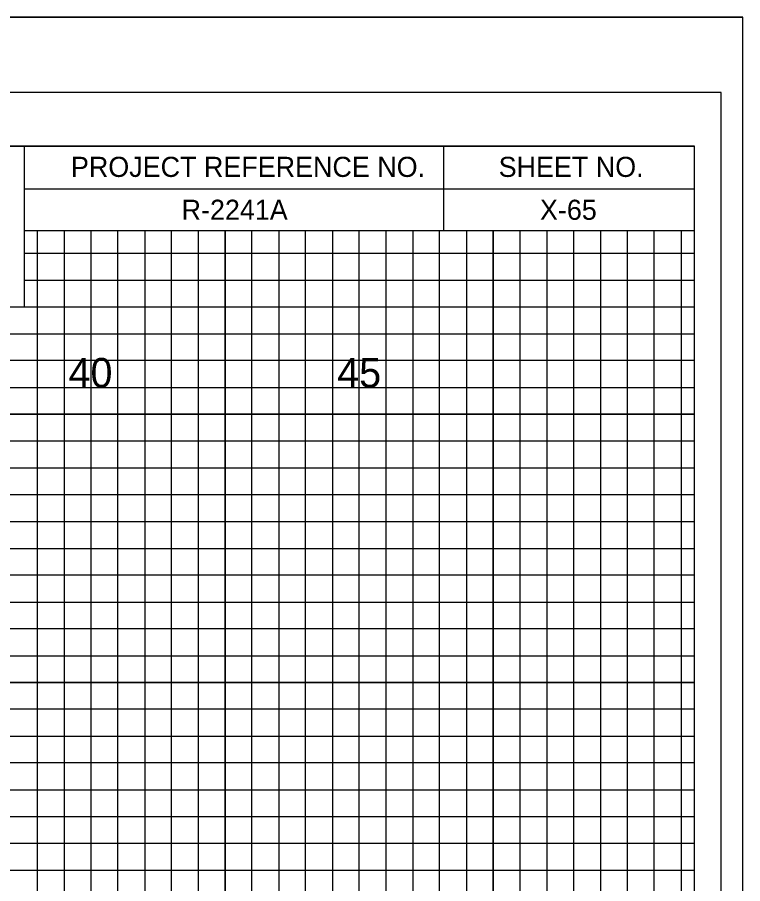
# Model space of a CAD drawing. Extents: x -4 to 103, y -2 to 6583.
# Drawn here: x 89.88 to 103.4, y 4584.05 to 4600.2 of the extents above; entities that cross this region are included whole.
import ezdxf

# ---------------------------------------------------------------- set-up
doc = ezdxf.new("R2010")
doc.units = 0
for name, color, linetype in [('Prop XS Offset Labels', 7, 'Continuous'), ('Prop XS Project Number', 7, 'Continuous'), ('Prop XS Sheet Number', 7, 'Continuous'), ('Sheet Cross Section CELL', 7, 'Continuous'), ('Sheet Cross Section Grid Major CELL', 7, 'Continuous'), ('Sheet Cross Section Grid Middle CELL', 7, 'Continuous'), ('Sheet Cutting Line CELL', 7, 'Continuous'), ('Sheet DOT Grid CELL', 7, 'Continuous'), ('Sheet Plot Border Inside CELL', 7, 'Continuous'), ('Sheet Plot Border Outside CELL', 7, 'Continuous')]:
    doc.layers.add(name, color=color, linetype=linetype)

msp = doc.modelspace()

# ---------------------------------------------------------------- linework, layer by layer
at = {"layer": 'Sheet Cross Section CELL'}
for p, q in [((90, 4597.8), (102.5, 4597.8)), ((90, 4597.8), (102.5, 4597.8)), ((97.825, 4596.225), (97.825, 4597.8)), ((101.875, 4597.8), (101.875, 4597.8)), ((102.5, 4597.8), (102.5, 4597.8)), ((102.5, 4596.225), (102.5, 4597.8)), ((102.5, 4597.8), (102.5, 4597.8)), ((102.5, 4597.8), (102.5, 4597.8)), ((102.5, 4596.225), (102.5, 4597.8)), ((90, 4597), (102.5, 4597)), ((90, 4596.225), (102.5, 4596.225)), ((99.4, 4596.225), (99.4, 4596.225)), ((99.4, 4596.225), (99.4, 4596.225))]:
    msp.add_line(p, q, dxfattribs=at)
for points in [[(102.5, 4597.8), (0, 4597.8), (0, 4532.8), (102.5, 4532.8)], [(83.75, 4597.8), (90, 4597.8), (90, 4594.8), (83.75, 4594.8)]]:
    msp.add_lwpolyline(points, close=True, dxfattribs=at)
at = {"layer": 'Sheet Cross Section Grid Major CELL'}
for points in [[(91.25, 4532.8), (91.25, 4596.225), (93.75, 4596.225), (93.75, 4532.8)], [(96.25, 4532.8), (96.25, 4596.225), (98.75, 4596.225), (98.75, 4532.8)], [(101.25, 4532.8), (101.25, 4596.225)], [(90, 4595.3), (102.5, 4595.3)], [(0, 4590.3), (102.5, 4590.3), (102.5, 4592.8), (0, 4592.8)], [(0, 4585.3), (102.5, 4585.3), (102.5, 4587.8), (0, 4587.8)]]:
    msp.add_lwpolyline(points, dxfattribs=at)
at = {"layer": 'Sheet Cross Section Grid Middle CELL'}
for points in [[(90.25, 4532.8), (90.25, 4596.225), (90.75, 4596.225), (90.75, 4532.8)], [(91.75, 4532.8), (91.75, 4596.225), (92.25, 4596.225), (92.25, 4532.8)], [(92.75, 4532.8), (92.75, 4596.225), (93.25, 4596.225), (93.25, 4532.8)], [(94.25, 4532.8), (94.25, 4596.225), (94.75, 4596.225), (94.75, 4532.8)], [(95.25, 4532.8), (95.25, 4596.225), (95.75, 4596.225), (95.75, 4532.8)], [(96.75, 4532.8), (96.75, 4596.225), (97.25, 4596.225), (97.25, 4532.8)], [(97.75, 4532.8), (97.75, 4596.225), (98.25, 4596.225), (98.25, 4532.8)], [(99.25, 4532.8), (99.25, 4596.225), (99.75, 4596.225), (99.75, 4532.8)], [(100.25, 4532.8), (100.25, 4596.225)], [(100.25, 4596.225), (100.75, 4596.225), (100.75, 4532.8), (101.75, 4532.8), (101.75, 4596.225), (102.25, 4596.225), (102.25, 4532.8)], [(102.5, 4594.8), (102.5, 4595.8), (90, 4595.8)], [(0, 4594.3), (102.5, 4594.3), (102.5, 4594.8), (0, 4594.8)], [(0, 4593.3), (102.5, 4593.3), (102.5, 4593.8), (0, 4593.8)], [(0, 4591.8), (102.5, 4591.8), (102.5, 4592.3), (0, 4592.3)], [(0, 4590.8), (102.5, 4590.8), (102.5, 4591.3), (0, 4591.3)], [(0, 4589.3), (102.5, 4589.3), (102.5, 4589.8), (0, 4589.8)], [(0, 4588.3), (102.5, 4588.3), (102.5, 4588.8), (0, 4588.8)], [(0, 4586.8), (102.5, 4586.8), (102.5, 4587.3), (0, 4587.3)], [(0, 4585.8), (102.5, 4585.8), (102.5, 4586.3), (0, 4586.3)], [(0, 4584.3), (102.5, 4584.3), (102.5, 4584.8), (0, 4584.8)]]:
    msp.add_lwpolyline(points, dxfattribs=at)
at = {"layer": 'Sheet Cutting Line CELL'}
msp.add_line((-3.5, 4600.2), (103.4, 4600.2), dxfattribs=at)
at = {"layer": 'Sheet DOT Grid CELL'}
for p, q in [((91.25, 4532.8), (91.25, 4596.225)), ((93.75, 4532.8), (93.75, 4596.225)), ((96.25, 4532.8), (96.25, 4596.225)), ((98.75, 4532.8), (98.75, 4596.225)), ((101.25, 4532.8), (101.25, 4596.225)), ((90, 4595.3), (102.5, 4595.3)), ((0, 4592.8), (102.5, 4592.8)), ((0, 4590.3), (102.5, 4590.3)), ((0, 4587.8), (102.5, 4587.8)), ((0, 4585.3), (102.5, 4585.3))]:
    msp.add_line(p, q, dxfattribs=at)
at = {"layer": 'Sheet Plot Border Inside CELL'}
msp.add_lwpolyline([(103, 4598.8), (-2.8, 4598.8), (-2.8, 4531.8), (103, 4531.8)], close=True, dxfattribs=at)
at = {"layer": 'Sheet Plot Border Outside CELL'}
msp.add_lwpolyline([(103.4, 4600.2), (-3.5, 4600.2), (-3.5, 4530.375), (103.4, 4530.375)], close=True, dxfattribs=at)

# ---------------------------------------------------------------- texts
at = {"layer": 'Prop XS Offset Labels'}
for s, p in [('40', (90.831, 4593.3)), ('45', (95.84, 4593.3))]:
    msp.add_text(s, height=0.55, dxfattribs=at).set_placement(p)
at = {"layer": 'Prop XS Project Number'}
msp.add_text('R-2241A', height=0.375, dxfattribs=at).set_placement((92.938, 4596.425))
at = {"layer": 'Prop XS Sheet Number'}
msp.add_text('X-65', height=0.375, dxfattribs=at).set_placement((99.62, 4596.425))
at = {"layer": 'Sheet Cross Section CELL'}
for s, p in [('PROJECT REFERENCE NO.', (90.875, 4597.225)), ('SHEET NO.', (98.85, 4597.225))]:
    msp.add_text(s, height=0.375, dxfattribs=at).set_placement(p)

doc.saveas('drawing.dxf')
